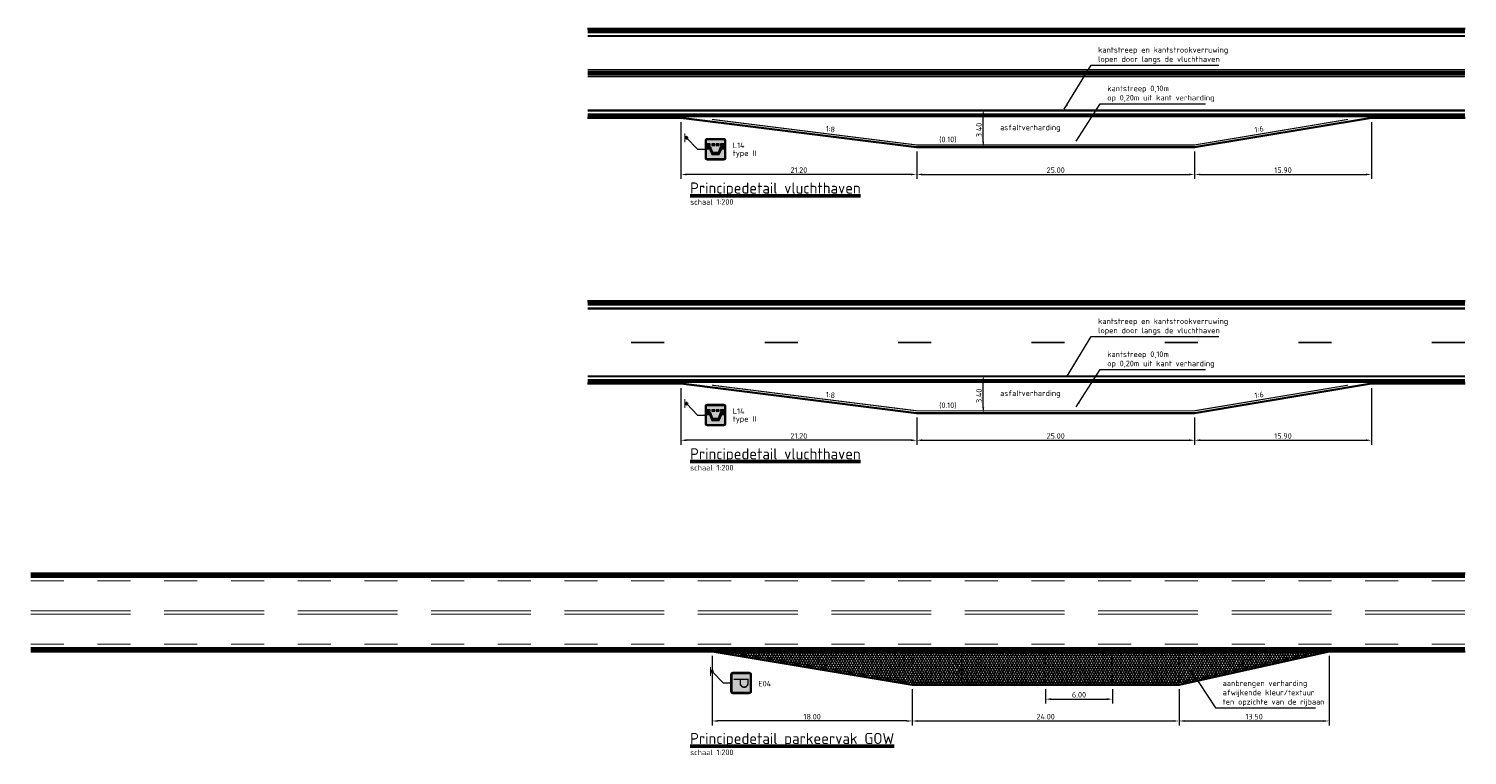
# Model space of a CAD drawing. Header units: metres. Extents: x -699 to 2316, y -1199 to 781.
# Tile 303 of 593: x 78 to 208, y 275 to 340. Entities that reach past the tile are written whole.
import ezdxf
from ezdxf.enums import TextEntityAlignment as Align

# ---------------------------------------------------------------- set-up
doc = ezdxf.new("R2010")
doc.units = ezdxf.units.M
doc.header["$PDMODE"] = 1
for name, pattern in [('VW-1-1_STREEP', [2, 1, -1]), ('VW-3-3_STREEP', [6, 3, -3]), ('VW-9-3_STREEP', [12, 9, -3])]:
    doc.linetypes.add(name, pattern=pattern)
for name, color, linetype, lineweight in [('N-WA-VW-MARKERING_DYNAMISCH-G', 7, 'Continuous', 35), ('N-WA-VW-VERKEERSTEKEN_BORD-G', 7, 'Continuous', 35), ('N-WE-IE-MEUBILAIR_WEGMEUBILAIR_VERKEERSBORD-G', 7, 'Continuous', 35), ('N-WE-VH-KANTVERHARDING-G', 210, 'Continuous', 35), ('N-WE-VH-VERHARDING_ASFALT-A', 252, 'Continuous', 18), ('N-WE-VW-MARKERING_DIVERS-G', 7, 'Continuous', 18), ('N-WE-VW-MARKERING_LANGS_STREEP_33-G', 7, 'VW-3-3_STREEP', 13), ('N-WE-VW-MARKERING_LANGS_STREEP_93-G', 7, 'VW-9-3_STREEP', 13), ('N-WE-VW-MARKERING_LANGS_STREEP_DOORGETROKKEN_010-G', 7, 'Continuous', 13), ('N-WE-VW-MARKERING_LANGS_STREEP_GROEN-G', 7, 'Continuous', 35), ('N-WE-VW-VERKEERSTEKEN_BORD_E-S', 7, 'Continuous', 25), ('X-XX-AL-M', 7, 'Continuous', 18), ('X-XX-AL-T25', 7, 'Continuous', 25), ('X-XX-AL-T50', 130, 'Continuous', 50)]:
    doc.layers.add(name, color=color, linetype=linetype, lineweight=lineweight)
doc.styles.add('NLCS-ISO', font='NLCS-ISO.ttf')
doc.styles.add('NLCS-ISO-M200-T25', font='NLCS-ISO.ttf', dxfattribs={"height": 0.5})
doc.styles.add('NLCS-ISO-M500-T25', font='NLCS-ISO.ttf', dxfattribs={"height": 1.25})
doc.styles.add('NLCS-RVV-M200-T25', font='NLCS-RVV.ttf')
doc.dimstyles.new('NLCS-M200-T25-PIJL_A_L2_H2', dxfattribs={"dimscale": 0.2, "dimtxt": 2.5, "dimasz": 2.5, "dimexe": 2, "dimexo": 2, "dimgap": 0.7, "dimtad": 1, "dimzin": 0, "dimdsep": 46, "dimtxsty": 'NLCS-ISO-M200-T25', "dimcen": 0, "dimdle": 2, "dimclrd": 256, "dimclre": 256, "dimclrt": 256, "dimazin": 0, "dimtfac": 1, "dimtdec": 3, "dimtofl": 0, "dimtmove": 0, "dimatfit": 3, "dimfxl": 2, "dimtfillclr": 256, "dimtolj": 1, "dimtzin": 0, "dimlwd": -1, "dimlwe": -1, "dimarcsym": 0})

# ---------------------------------------------------------------- blocks, each defined once
blk = doc.blocks.new('N-SVW-VERKEERSTEKEN_BORD_L14-SO')
at = {"true_color": 0x007dc8}
h = blk.add_hatch(color=152, dxfattribs=at)
h.dxf.hatch_style = 1
h.paths.add_polyline_path([(3.05, 3.75), (-3.05, 3.75, 0.414214), (-3.75, 3.05), (-3.75, 0), (-3.55, 0), (-3.55, 3.05, -0.414214), (-3.05, 3.55), (3.05, 3.55, -0.414214), (3.55, 3.05), (3.55, 0), (3.75, 0), (3.75, 3.05, 0.414214)])
h = blk.add_hatch(color=152, dxfattribs=at)
h.dxf.hatch_style = 1
h.paths.add_polyline_path([(-3.55, 0), (-3.75, 0), (-3.75, -3.05, 0.414214), (-3.05, -3.75), (3.05, -3.75, 0.414214), (3.75, -3.05), (3.75, 0), (3.55, 0), (3.55, -3.05, -0.414214), (3.05, -3.55), (-3.05, -3.55, -0.414214), (-3.55, -3.05)])
at = {"true_color": 0xffffff}
h = blk.add_hatch(color=7, dxfattribs=at)
h.dxf.hatch_style = 1
h.paths.add_polyline_path([(3.05, 3.55), (-3.05, 3.55, 0.414214), (-3.55, 3.05), (-3.55, 0), (-3.35, 0), (-3.35, 3.05, -0.414214), (-3.05, 3.35), (3.05, 3.35, -0.414214), (3.35, 3.05), (3.35, 0), (3.55, 0), (3.55, 3.05, 0.414214)])
h = blk.add_hatch(color=7, dxfattribs=at)
h.dxf.hatch_style = 1
h.paths.add_polyline_path([(-3.35, 0), (-3.55, 0), (-3.55, -3.05, 0.414214), (-3.05, -3.55), (3.05, -3.55, 0.414214), (3.55, -3.05), (3.55, 0), (3.35, 0), (3.35, -3.05, -0.414214), (3.05, -3.35), (-3.05, -3.35, -0.414214), (-3.35, -3.05)])
at = {"true_color": 0x007dc8}
h = blk.add_hatch(color=152, dxfattribs=at)
h.dxf.hatch_style = 1
h.paths.add_polyline_path([(-1.9, 2.94), (-1.62, 2.94), (-1.61, 3.35), (-3.05, 3.35, 0.414214), (-3.35, 3.05), (-3.35, -3.05, 0.414214), (-3.05, -3.35), (-1.62, -3.35), (-1.62, -2.97), (-1.9, -2.97), (-1.9, -1.87), (-1.62, -1.87), (-1.62, -1.36), (-1.9, -1.36), (-1.9, -0.26), (-1.62, -0.26), (-1.62, 0.27), (-1.9, 0.27), (-1.9, 1.36), (-1.62, 1.36), (-1.62, 1.84), (-1.9, 1.84)])
at = {"true_color": 0xffffff}
h = blk.add_hatch(color=7, dxfattribs=at)
h.dxf.hatch_style = 1
h.paths.add_polyline_path([(-1.34, 2.94), (-1.9, 2.94), (-1.9, 1.84), (-1.34, 1.84)])
h = blk.add_hatch(color=7, dxfattribs=at)
h.dxf.hatch_style = 1
h.paths.add_polyline_path([(-1.34, 1.36), (-1.9, 1.36), (-1.9, 0.27), (-1.34, 0.27)])
at = {"true_color": 0x007dc8}
h = blk.add_hatch(color=152, dxfattribs=at)
h.dxf.hatch_style = 1
h.paths.add_polyline_path([(1.21, 0.95), (-0.76, 1.69), (-0.76, 2.94), (-0.48, 2.94), (-0.48, 3.35), (-1.61, 3.35), (-1.62, 2.94), (-1.34, 2.94), (-1.34, 1.84), (-1.62, 1.84), (-1.62, 1.36), (-1.34, 1.36), (-1.34, 0.27), (-1.62, 0.27), (-1.62, -0.26), (-1.34, -0.26), (-1.34, -1.36), (-1.62, -1.36), (-1.62, -1.87), (-1.34, -1.87), (-1.34, -2.97), (-1.62, -2.97), (-1.62, -3.35), (-0.48, -3.35), (-0.48, -2.97), (-0.76, -2.97), (-0.76, -1.69), (1.21, -0.93)])
at = {"true_color": 0xffffff}
h = blk.add_hatch(color=7, dxfattribs=at)
h.dxf.hatch_style = 1
h.paths.add_polyline_path([(1.9, -1.36), (1.9, 1.35), (-0.2, 2.22), (-0.2, 2.94), (-0.76, 2.94), (-0.76, 1.69), (1.21, 0.95), (1.21, -0.93), (-0.76, -1.69), (-0.76, -2.97), (-0.2, -2.97), (-0.2, -2.22)])
at = {"true_color": 0x007dc8}
h = blk.add_hatch(color=152, dxfattribs=at)
h.dxf.hatch_style = 1
h.paths.add_polyline_path([(3.35, 3.05, 0.414214), (3.05, 3.35), (-0.48, 3.35), (-0.48, 2.94), (-0.2, 2.94), (-0.2, 2.22), (1.9, 1.35), (1.9, -1.36), (-0.2, -2.22), (-0.2, -2.97), (-0.48, -2.97), (-0.48, -3.35), (3.05, -3.35, 0.414214), (3.35, -3.05)])
at = {"true_color": 0xffffff}
h = blk.add_hatch(color=7, dxfattribs=at)
h.dxf.hatch_style = 1
h.paths.add_polyline_path([(-1.34, -0.26), (-1.9, -0.26), (-1.9, -1.36), (-1.34, -1.36)])
h = blk.add_hatch(color=7, dxfattribs=at)
h.dxf.hatch_style = 1
h.paths.add_polyline_path([(-1.34, -1.87), (-1.9, -1.87), (-1.9, -2.97), (-1.34, -2.97)])
at = {"color": 145, "lineweight": 0, "true_color": 0x377daf}
blk.add_lwpolyline([(-3.05, -3.75), (3.05, -3.75, 0.414214), (3.75, -3.05), (3.75, 3.05, 0.414214), (3.05, 3.75), (-3.05, 3.75, 0.414214), (-3.75, 3.05), (-3.75, -3.05, 0.414214)], format="xyb", close=True, dxfattribs=at)
at = {"color": 7, "lineweight": 0, "true_color": 0xffffff}
for points in [[(-3.05, -3.55), (3.05, -3.55, 0.414214), (3.55, -3.05), (3.55, 3.05, 0.414214), (3.05, 3.55), (-3.05, 3.55, 0.414214), (-3.55, 3.05), (-3.55, -3.05, 0.414214)], [(-3.05, -3.35), (3.05, -3.35, 0.414214), (3.35, -3.05), (3.35, 3.05, 0.414214), (3.05, 3.35), (-3.05, 3.35, 0.414214), (-3.35, 3.05), (-3.35, -3.05, 0.414214)]]:
    blk.add_lwpolyline(points, format="xyb", close=True, dxfattribs=at)
for points in [[(-1.34, 2.94), (-1.9, 2.94), (-1.9, 1.84), (-1.34, 1.84)], [(-1.34, 1.36), (-1.9, 1.36), (-1.9, 0.27), (-1.34, 0.27)], [(-0.76, 2.94), (-0.76, 1.69), (1.21, 0.95), (1.21, -0.93), (-0.76, -1.69), (-0.76, -2.97), (-0.2, -2.97), (-0.2, -2.22), (1.9, -1.36), (1.9, 1.35), (-0.2, 2.22), (-0.2, 2.94)], [(-1.34, -0.26), (-1.9, -0.26), (-1.9, -1.36), (-1.34, -1.36)], [(-1.34, -1.87), (-1.9, -1.87), (-1.9, -2.97), (-1.34, -2.97)]]:
    blk.add_lwpolyline(points, close=True, dxfattribs=at)
blk = doc.blocks.new('PAAL')
h = blk.add_hatch(color=256)
edge = h.paths.add_edge_path()
edge.add_arc((0, 0), 0.075, 0, 360)
at = {"const_width": 0.1, "flags": 128}
blk.add_lwpolyline([(0.4, 0.14), (-0.4, 0.14)], dxfattribs=at)
blk.add_circle((0, 0), 0.075)
blk = doc.blocks.new('*D1575')
at = {"layer": 'Defpoints', "color": 0, "transparency": 16777216}
for p in [(137.08, 307.94), (158.28, 305.29), (137.08, 302.84)]:
    blk.add_point(p, dxfattribs=at)
at = {"layer": 'X-XX-AL-M', "transparency": 16777216}
for p, q in [((137.08, 307.54), (137.08, 302.44)), ((158.28, 304.89), (158.28, 302.44)), ((157.78, 302.84), (137.58, 302.84))]:
    blk.add_line(p, q, dxfattribs=at)
for points in [[(137.58, 302.93), (137.58, 302.76), (137.08, 302.84)], [(157.78, 302.93), (157.78, 302.76), (158.28, 302.84)]]:
    blk.add_solid(points, dxfattribs=at)
at = {"layer": 'X-XX-AL-M', "transparency": 16777216, "insert": (147.68, 303.23), "char_height": 0.5, "attachment_point": 5, "style": 'NLCS-ISO-M200-T25'}
blk.add_mtext('\\A1;21.20', dxfattribs=at)
blk = doc.blocks.new('*D1945')
at = {"layer": 'Defpoints', "color": 0, "transparency": 16777216}
for p in [(139.88, 283.85), (157.88, 280.85), (139.88, 277.6)]:
    blk.add_point(p, dxfattribs=at)
at = {"layer": 'X-XX-AL-M', "transparency": 16777216}
for p, q in [((139.88, 283.45), (139.88, 277.2)), ((157.88, 280.45), (157.88, 277.2)), ((157.38, 277.6), (140.38, 277.6))]:
    blk.add_line(p, q, dxfattribs=at)
for points in [[(140.38, 277.68), (140.38, 277.52), (139.88, 277.6)], [(157.38, 277.68), (157.38, 277.52), (157.88, 277.6)]]:
    blk.add_solid(points, dxfattribs=at)
at = {"layer": 'X-XX-AL-M', "transparency": 16777216, "insert": (148.88, 277.99), "char_height": 0.5, "attachment_point": 5, "style": 'NLCS-ISO-M200-T25'}
blk.add_mtext('\\A1;18.00', dxfattribs=at)
blk = doc.blocks.new('N-SVW-VERKEERSTEKEN_BORD_E04-SO')
at = {"true_color": 0x007dc8}
h = blk.add_hatch(color=152, dxfattribs=at)
h.dxf.hatch_style = 1
h.paths.add_polyline_path([(3.05, 3.75), (-3.05, 3.75, 0.414214), (-3.75, 3.05), (-3.75, 0), (-3.55, 0), (-3.55, 3.05, -0.414214), (-3.05, 3.55), (3.05, 3.55, -0.414214), (3.55, 3.05), (3.55, 0), (3.75, 0), (3.75, 3.05, 0.414214)])
h = blk.add_hatch(color=152, dxfattribs=at)
h.dxf.hatch_style = 1
h.paths.add_polyline_path([(-3.55, 0), (-3.75, 0), (-3.75, -3.05, 0.414214), (-3.05, -3.75), (3.05, -3.75, 0.414214), (3.75, -3.05), (3.75, 0), (3.55, 0), (3.55, -3.05, -0.414214), (3.05, -3.55), (-3.05, -3.55, -0.414214), (-3.55, -3.05)])
at = {"true_color": 0xffffff}
h = blk.add_hatch(color=7, dxfattribs=at)
h.dxf.hatch_style = 1
h.paths.add_polyline_path([(3.05, 3.55), (-3.05, 3.55, 0.414214), (-3.55, 3.05), (-3.55, 0), (-3.35, 0), (-3.35, 3.05, -0.414214), (-3.05, 3.35), (3.05, 3.35, -0.414214), (3.35, 3.05), (3.35, 0), (3.55, 0), (3.55, 3.05, 0.414214)])
h = blk.add_hatch(color=7, dxfattribs=at)
h.dxf.hatch_style = 1
h.paths.add_polyline_path([(-3.35, 0), (-3.55, 0), (-3.55, -3.05, 0.414214), (-3.05, -3.55), (3.05, -3.55, 0.414214), (3.55, -3.05), (3.55, 0), (3.35, 0), (3.35, -3.05, -0.414214), (3.05, -3.35), (-3.05, -3.35, -0.414214), (-3.35, -3.05)])
at = {"true_color": 0x007dc8}
h = blk.add_hatch(color=152, dxfattribs=at)
h.dxf.hatch_style = 1
edge = h.paths.add_edge_path()
edge.add_line((-3.05, -3.35), (3.05, -3.35))
edge.add_arc((3.05, -3.05), 0.3, 270, 360)
edge.add_line((3.35, -3.05), (3.35, 3.05))
edge.add_arc((3.05, 3.05), 0.3, 0, 90)
edge.add_line((3.05, 3.35), (-3.05, 3.35))
edge.add_arc((-3.05, 3.05), 0.3, 90, 180)
edge.add_line((-3.35, 3.05), (-3.35, -3.05))
edge.add_arc((-3.05, -3.05), 0.3, 180, 270)
at = {"color": 152, "lineweight": 0, "true_color": 0x007dc8}
blk.add_lwpolyline([(-3.05, -3.75), (3.05, -3.75, 0.414214), (3.75, -3.05), (3.75, 3.05, 0.414214), (3.05, 3.75), (-3.05, 3.75, 0.414214), (-3.75, 3.05), (-3.75, -3.05, 0.414214)], format="xyb", close=True, dxfattribs=at)
at = {"color": 7, "lineweight": 0, "true_color": 0xffffff}
for points in [[(-3.05, -3.55), (3.05, -3.55, 0.414214), (3.55, -3.05), (3.55, 3.05, 0.414214), (3.05, 3.55), (-3.05, 3.55, 0.414214), (-3.55, 3.05), (-3.55, -3.05, 0.414214)], [(-3.05, -3.35), (3.05, -3.35, 0.414214), (3.35, -3.05), (3.35, 3.05, 0.414214), (3.05, 3.35), (-3.05, 3.35, 0.414214), (-3.35, 3.05), (-3.35, -3.05, 0.414214)]]:
    blk.add_lwpolyline(points, format="xyb", close=True, dxfattribs=at)
at = {"color": 7, "true_color": 0xffffff, "style": 'NLCS-RVV-M200-T25'}
blk.add_text('P', height=5.5, dxfattribs=at).set_placement((0, 0), align=Align.MIDDLE_CENTER)
blk = doc.blocks.new('*D1946')
at = {"layer": 'Defpoints', "color": 0, "transparency": 16777216}
for p in [(164.27, 308.69), (164.27, 308.69), (164.27, 305.29)]:
    blk.add_point(p, dxfattribs=at)
at = {"layer": 'X-XX-AL-M', "transparency": 16777216}
blk.add_line((164.27, 305.79), (164.27, 308.19), dxfattribs=at)
for points in [[(164.19, 308.19), (164.35, 308.19), (164.27, 308.69)], [(164.19, 305.79), (164.35, 305.79), (164.27, 305.29)]]:
    blk.add_solid(points, dxfattribs=at)
at = {"layer": 'X-XX-AL-M', "transparency": 16777216, "insert": (163.88, 306.84), "char_height": 0.5, "attachment_point": 5, "rotation": 90, "style": 'NLCS-ISO-M200-T25'}
blk.add_mtext('\\A1;3.40', dxfattribs=at)
blk = doc.blocks.new('*D1947')
at = {"layer": 'Defpoints', "color": 0, "transparency": 16777216}
for p in [(158.28, 305.29), (183.28, 305.29), (183.28, 302.84)]:
    blk.add_point(p, dxfattribs=at)
at = {"layer": 'X-XX-AL-M', "transparency": 16777216}
for p, q in [((158.28, 304.89), (158.28, 302.44)), ((183.28, 304.89), (183.28, 302.44)), ((158.78, 302.84), (182.78, 302.84))]:
    blk.add_line(p, q, dxfattribs=at)
for points in [[(158.78, 302.93), (158.78, 302.76), (158.28, 302.84)], [(182.78, 302.93), (182.78, 302.76), (183.28, 302.84)]]:
    blk.add_solid(points, dxfattribs=at)
at = {"layer": 'X-XX-AL-M', "transparency": 16777216, "insert": (170.78, 303.23), "char_height": 0.5, "attachment_point": 5, "style": 'NLCS-ISO-M200-T25'}
blk.add_mtext('\\A1;25.00', dxfattribs=at)
blk = doc.blocks.new('*D1948')
at = {"layer": 'Defpoints', "color": 0, "transparency": 16777216}
for p in [(199.18, 307.94), (183.28, 305.29), (199.18, 302.84)]:
    blk.add_point(p, dxfattribs=at)
at = {"layer": 'X-XX-AL-M', "transparency": 16777216}
for p, q in [((199.18, 307.54), (199.18, 302.44)), ((183.28, 304.89), (183.28, 302.44)), ((183.78, 302.84), (198.68, 302.84))]:
    blk.add_line(p, q, dxfattribs=at)
for points in [[(183.78, 302.93), (183.78, 302.76), (183.28, 302.84)], [(198.68, 302.93), (198.68, 302.76), (199.18, 302.84)]]:
    blk.add_solid(points, dxfattribs=at)
at = {"layer": 'X-XX-AL-M', "transparency": 16777216, "insert": (191.23, 303.23), "char_height": 0.5, "attachment_point": 5, "style": 'NLCS-ISO-M200-T25'}
blk.add_mtext('\\A1;15.90', dxfattribs=at)
blk = doc.blocks.new('*D1949')
at = {"layer": 'Defpoints', "color": 0, "transparency": 16777216}
for p in [(157.88, 280.85), (181.88, 280.85), (181.88, 277.6)]:
    blk.add_point(p, dxfattribs=at)
at = {"layer": 'X-XX-AL-M', "transparency": 16777216}
for p, q in [((157.88, 280.45), (157.88, 277.2)), ((181.88, 280.45), (181.88, 277.2)), ((158.38, 277.6), (181.38, 277.6))]:
    blk.add_line(p, q, dxfattribs=at)
for points in [[(158.38, 277.68), (158.38, 277.52), (157.88, 277.6)], [(181.38, 277.68), (181.38, 277.52), (181.88, 277.6)]]:
    blk.add_solid(points, dxfattribs=at)
at = {"layer": 'X-XX-AL-M', "transparency": 16777216, "insert": (169.88, 277.99), "char_height": 0.5, "attachment_point": 5, "style": 'NLCS-ISO-M200-T25'}
blk.add_mtext('\\A1;24.00', dxfattribs=at)
blk = doc.blocks.new('*D1950')
at = {"layer": 'Defpoints', "color": 0, "transparency": 16777216}
for p in [(195.38, 283.85), (181.88, 280.85), (195.38, 277.6)]:
    blk.add_point(p, dxfattribs=at)
at = {"layer": 'X-XX-AL-M', "transparency": 16777216}
for p, q in [((195.38, 283.45), (195.38, 277.2)), ((181.88, 280.45), (181.88, 277.2)), ((182.38, 277.6), (194.88, 277.6))]:
    blk.add_line(p, q, dxfattribs=at)
for points in [[(182.38, 277.68), (182.38, 277.52), (181.88, 277.6)], [(194.88, 277.68), (194.88, 277.52), (195.38, 277.6)]]:
    blk.add_solid(points, dxfattribs=at)
at = {"layer": 'X-XX-AL-M', "transparency": 16777216, "insert": (188.63, 277.99), "char_height": 0.5, "attachment_point": 5, "style": 'NLCS-ISO-M200-T25'}
blk.add_mtext('\\A1;13.50', dxfattribs=at)
blk = doc.blocks.new('*D1951')
at = {"layer": 'Defpoints', "color": 0, "transparency": 16777216}
for p in [(162.28, 283.85), (162.28, 280.85), (162.28, 280.85)]:
    blk.add_point(p, dxfattribs=at)
at = {"layer": 'X-XX-AL-M', "transparency": 16777216}
blk.add_line((162.28, 283.35), (162.28, 281.35), dxfattribs=at)
for points in [[(162.2, 283.35), (162.37, 283.35), (162.28, 283.85)], [(162.2, 281.35), (162.37, 281.35), (162.28, 280.85)]]:
    blk.add_solid(points, dxfattribs=at)
at = {"layer": 'X-XX-AL-M', "transparency": 16777216, "insert": (161.89, 282.35), "char_height": 0.5, "attachment_point": 5, "rotation": 90, "style": 'NLCS-ISO-M200-T25', "bg_fill": 3, "box_fill_scale": 1.1, "bg_fill_color": 256, "bg_fill_true_color": 13158600, "bg_fill_transparency": 0}
blk.add_mtext('\\A1;3.00', dxfattribs=at)
blk = doc.blocks.new('*D1952')
at = {"layer": 'Defpoints', "color": 0, "transparency": 16777216}
for p in [(169.88, 280.85), (175.88, 280.85), (175.88, 279.57)]:
    blk.add_point(p, dxfattribs=at)
at = {"layer": 'X-XX-AL-M', "transparency": 16777216}
for p, q in [((169.88, 280.45), (169.88, 279.17)), ((170.38, 279.57), (175.38, 279.57)), ((175.88, 280.45), (175.88, 279.17))]:
    blk.add_line(p, q, dxfattribs=at)
for points in [[(170.38, 279.65), (170.38, 279.48), (169.88, 279.57)], [(175.38, 279.65), (175.38, 279.48), (175.88, 279.57)]]:
    blk.add_solid(points, dxfattribs=at)
at = {"layer": 'X-XX-AL-M', "transparency": 16777216, "insert": (172.88, 279.96), "char_height": 0.5, "attachment_point": 5, "style": 'NLCS-ISO-M200-T25'}
blk.add_mtext('\\A1;6.00', dxfattribs=at)
blk = doc.blocks.new('*D2261')
at = {"layer": 'Defpoints', "color": 0, "transparency": 16777216}
for p in [(137.08, 331.84), (158.28, 329.19), (137.08, 326.74)]:
    blk.add_point(p, dxfattribs=at)
at = {"layer": 'X-XX-AL-M', "transparency": 16777216}
for p, q in [((137.08, 331.44), (137.08, 326.34)), ((158.28, 328.79), (158.28, 326.34)), ((157.78, 326.74), (137.58, 326.74))]:
    blk.add_line(p, q, dxfattribs=at)
for points in [[(137.58, 326.82), (137.58, 326.66), (137.08, 326.74)], [(157.78, 326.82), (157.78, 326.66), (158.28, 326.74)]]:
    blk.add_solid(points, dxfattribs=at)
at = {"layer": 'X-XX-AL-M', "transparency": 16777216, "insert": (147.68, 327.13), "char_height": 0.5, "attachment_point": 5, "style": 'NLCS-ISO-M200-T25'}
blk.add_mtext('\\A1;21.20', dxfattribs=at)
blk = doc.blocks.new('*D2262')
at = {"layer": 'Defpoints', "color": 0, "transparency": 16777216}
for p in [(164.27, 332.59), (164.27, 332.59), (164.27, 329.19)]:
    blk.add_point(p, dxfattribs=at)
at = {"layer": 'X-XX-AL-M', "transparency": 16777216}
blk.add_line((164.27, 329.69), (164.27, 332.09), dxfattribs=at)
for points in [[(164.19, 332.09), (164.35, 332.09), (164.27, 332.59)], [(164.19, 329.69), (164.35, 329.69), (164.27, 329.19)]]:
    blk.add_solid(points, dxfattribs=at)
at = {"layer": 'X-XX-AL-M', "transparency": 16777216, "insert": (163.88, 330.74), "char_height": 0.5, "attachment_point": 5, "rotation": 90, "style": 'NLCS-ISO-M200-T25'}
blk.add_mtext('\\A1;3.40', dxfattribs=at)
blk = doc.blocks.new('*D2263')
at = {"layer": 'Defpoints', "color": 0, "transparency": 16777216}
for p in [(158.28, 329.19), (183.28, 329.19), (183.28, 326.74)]:
    blk.add_point(p, dxfattribs=at)
at = {"layer": 'X-XX-AL-M', "transparency": 16777216}
for p, q in [((158.28, 328.79), (158.28, 326.34)), ((183.28, 328.79), (183.28, 326.34)), ((158.78, 326.74), (182.78, 326.74))]:
    blk.add_line(p, q, dxfattribs=at)
for points in [[(158.78, 326.82), (158.78, 326.66), (158.28, 326.74)], [(182.78, 326.82), (182.78, 326.66), (183.28, 326.74)]]:
    blk.add_solid(points, dxfattribs=at)
at = {"layer": 'X-XX-AL-M', "transparency": 16777216, "insert": (170.78, 327.13), "char_height": 0.5, "attachment_point": 5, "style": 'NLCS-ISO-M200-T25'}
blk.add_mtext('\\A1;25.00', dxfattribs=at)
blk = doc.blocks.new('*D2264')
at = {"layer": 'Defpoints', "color": 0, "transparency": 16777216}
for p in [(199.18, 331.84), (183.28, 329.19), (199.18, 326.74)]:
    blk.add_point(p, dxfattribs=at)
at = {"layer": 'X-XX-AL-M', "transparency": 16777216}
for p, q in [((199.18, 331.44), (199.18, 326.34)), ((183.28, 328.79), (183.28, 326.34)), ((183.78, 326.74), (198.68, 326.74))]:
    blk.add_line(p, q, dxfattribs=at)
for points in [[(183.78, 326.82), (183.78, 326.66), (183.28, 326.74)], [(198.68, 326.82), (198.68, 326.66), (199.18, 326.74)]]:
    blk.add_solid(points, dxfattribs=at)
at = {"layer": 'X-XX-AL-M', "transparency": 16777216, "insert": (191.23, 327.13), "char_height": 0.5, "attachment_point": 5, "style": 'NLCS-ISO-M200-T25'}
blk.add_mtext('\\A1;15.90', dxfattribs=at)

msp = doc.modelspace()

# ---------------------------------------------------------------- linework, layer by layer
at = {"layer": 'N-WA-VW-MARKERING_DYNAMISCH-G', "color": 251, "linetype": 'VW-1-1_STREEP', "ltscale": 0.85, "const_width": 0.35}
for points in [[(128.673, 339.6143), (207.5957, 339.6143)], [(128.673, 315.1167), (207.5957, 315.1167)], [(78.5957, 290.6251), (207.5957, 290.6251)], [(207.5957, 284.0751), (78.5957, 284.0751)]]:
    msp.add_lwpolyline(points, dxfattribs=at)
at = {"layer": 'N-WA-VW-VERKEERSTEKEN_BORD-G', "lineweight": 13}
for p, q in [((138.5608, 329.0056), (137.5756, 330.0393)), ((138.5608, 329.0056), (139.2483, 329.0056)), ((138.5608, 305.1079), (137.5756, 306.1417)), ((138.5608, 305.1079), (139.2483, 305.1079)), ((140.8608, 281.0164), (139.8756, 282.0501)), ((140.8608, 281.0164), (141.5483, 281.0164))]:
    msp.add_line(p, q, dxfattribs=at)
at = {"layer": 'N-WE-VH-KANTVERHARDING-G'}
for p, q in [((128.673, 339.8393), (207.5957, 339.8393)), ((128.673, 315.3417), (207.5957, 315.3417)), ((78.5957, 290.8501), (207.5957, 290.8501)), ((139.8756, 283.8501), (78.5957, 283.8501)), ((139.8756, 283.8501), (197.0756, 283.8501)), ((139.8756, 283.8501), (157.8756, 280.8501)), ((195.3756, 283.8501), (181.8756, 280.8501)), ((207.5957, 283.8501), (197.0756, 283.8501)), ((157.8756, 280.8501), (181.8756, 280.8501))]:
    msp.add_line(p, q, dxfattribs=at)
at = {"layer": 'N-WE-VH-KANTVERHARDING-G', "flags": 128}
for points in [[(207.5957, 331.8393), (199.1756, 331.8393), (183.2756, 329.1893), (158.2756, 329.1893), (137.0756, 331.8393), (128.673, 331.8393)], [(207.5957, 307.9417), (199.1756, 307.9417), (183.2756, 305.2917), (158.2756, 305.2917), (137.0756, 307.9417), (128.673, 307.9417)]]:
    msp.add_lwpolyline(points, dxfattribs=at)
at = {"layer": 'N-WE-VW-MARKERING_DIVERS-G', "const_width": 0.1, "flags": 128}
for points in [[(157.8756, 283.6001), (157.8756, 283.8501)], [(157.8756, 283.1001), (157.8756, 283.3501)], [(163.8756, 283.6001), (163.8756, 283.8501)], [(163.8756, 283.1001), (163.8756, 283.3501)], [(169.8756, 283.6001), (169.8756, 283.8501)], [(169.8756, 283.1001), (169.8756, 283.3501)], [(175.8756, 283.6001), (175.8756, 283.8501)], [(175.8756, 283.1001), (175.8756, 283.3501)], [(181.8756, 283.6001), (181.8756, 283.8501)], [(181.8756, 283.1001), (181.8756, 283.3501)], [(157.8756, 282.6001), (157.8756, 282.8501)], [(157.8756, 282.1001), (157.8756, 282.3501)], [(163.8756, 282.6001), (163.8756, 282.8501)], [(163.8756, 282.1001), (163.8756, 282.3501)], [(169.8756, 282.6001), (169.8756, 282.8501)], [(169.8756, 282.1001), (169.8756, 282.3501)], [(175.8756, 282.6001), (175.8756, 282.8501)], [(175.8756, 282.1001), (175.8756, 282.3501)], [(181.8756, 282.6001), (181.8756, 282.8501)], [(181.8756, 282.1001), (181.8756, 282.3501)], [(157.8756, 281.6001), (157.8756, 281.8501)], [(157.8756, 281.1001), (157.8756, 281.3501)], [(163.8756, 281.6001), (163.8756, 281.8501)], [(163.8756, 281.1001), (163.8756, 281.3501)], [(169.8756, 281.6001), (169.8756, 281.8501)], [(169.8756, 281.1001), (169.8756, 281.3501)], [(175.8756, 281.6001), (175.8756, 281.8501)], [(175.8756, 281.1001), (175.8756, 281.3501)], [(181.8756, 281.6001), (181.8756, 281.8501)], [(181.8756, 281.1001), (181.8756, 281.3501)]]:
    msp.add_lwpolyline(points, dxfattribs=at)
at = {"layer": 'N-WE-VW-MARKERING_LANGS_STREEP_33-G', "color": 252, "linetype": 'Continuous', "const_width": 0.2}
for points in [[(128.673, 339.1893), (207.5954, 339.1893)], [(207.5957, 332.4893), (128.673, 332.4893)], [(128.673, 314.6917), (207.5954, 314.6917)], [(207.5957, 308.5917), (128.673, 308.5917)]]:
    msp.add_lwpolyline(points, dxfattribs=at)
at = {"layer": 'N-WE-VW-MARKERING_LANGS_STREEP_33-G', "linetype": 'Continuous', "const_width": 0.1}
for points in [[(78.5954, 290.2001), (81.5954, 290.2001)], [(84.5954, 290.2001), (87.5954, 290.2001)], [(90.5954, 290.2001), (93.5954, 290.2001)], [(96.5954, 290.2001), (99.5954, 290.2001)], [(102.5954, 290.2001), (105.5954, 290.2001)], [(108.5954, 290.2001), (111.5954, 290.2001)], [(114.5954, 290.2001), (117.5954, 290.2001)], [(120.5954, 290.2001), (123.5954, 290.2001)], [(126.5954, 290.2001), (129.5954, 290.2001)], [(132.5954, 290.2001), (135.5954, 290.2001)], [(138.5954, 290.2001), (141.5954, 290.2001)], [(144.5954, 290.2001), (147.5954, 290.2001)], [(150.5954, 290.2001), (153.5954, 290.2001)], [(156.5954, 290.2001), (159.5954, 290.2001)], [(162.5954, 290.2001), (165.5954, 290.2001)], [(168.5954, 290.2001), (171.5954, 290.2001)], [(174.5954, 290.2001), (177.5954, 290.2001)], [(180.5954, 290.2001), (183.5954, 290.2001)], [(186.5954, 290.2001), (189.5954, 290.2001)], [(192.5954, 290.2001), (195.5954, 290.2001)], [(198.5954, 290.2001), (201.5954, 290.2001)], [(204.5954, 290.2001), (207.5954, 290.2001)], [(81.5957, 284.5001), (78.5957, 284.5001)], [(87.5957, 284.5001), (84.5957, 284.5001)], [(93.5957, 284.5001), (90.5957, 284.5001)], [(99.5957, 284.5001), (96.5957, 284.5001)], [(105.5957, 284.5001), (102.5957, 284.5001)], [(111.5957, 284.5001), (108.5957, 284.5001)], [(117.5957, 284.5001), (114.5957, 284.5001)], [(123.5957, 284.5001), (120.5957, 284.5001)], [(129.5957, 284.5001), (126.5957, 284.5001)], [(135.5957, 284.5001), (132.5957, 284.5001)], [(141.5957, 284.5001), (138.5957, 284.5001)], [(147.5957, 284.5001), (144.5957, 284.5001)], [(153.5957, 284.5001), (150.5957, 284.5001)], [(159.5957, 284.5001), (156.5957, 284.5001)], [(165.5957, 284.5001), (162.5957, 284.5001)], [(171.5957, 284.5001), (168.5957, 284.5001)], [(177.5957, 284.5001), (174.5957, 284.5001)], [(183.5957, 284.5001), (180.5957, 284.5001)], [(189.5957, 284.5001), (186.5957, 284.5001)], [(195.5957, 284.5001), (192.5957, 284.5001)], [(201.5957, 284.5001), (198.5957, 284.5001)], [(207.5957, 284.5001), (204.5957, 284.5001)]]:
    msp.add_lwpolyline(points, dxfattribs=at)
at = {"layer": 'N-WE-VW-MARKERING_LANGS_STREEP_93-G', "color": 252, "linetype": 'Continuous', "const_width": 0.15}
for points in [[(128.673, 336.1393), (207.5954, 336.1393)], [(128.673, 335.5393), (207.5954, 335.5393)], [(132.5954, 311.6417), (135.5954, 311.6417)], [(144.5954, 311.6417), (147.5954, 311.6417)], [(156.5954, 311.6417), (159.5954, 311.6417)], [(168.5954, 311.6417), (171.5954, 311.6417)], [(180.5954, 311.6417), (183.5954, 311.6417)], [(192.5954, 311.6417), (195.5954, 311.6417)], [(204.5954, 311.6417), (207.5954, 311.6417)]]:
    msp.add_lwpolyline(points, dxfattribs=at)
at = {"layer": 'N-WE-VW-MARKERING_LANGS_STREEP_93-G', "linetype": 'Continuous', "const_width": 0.1}
for points in [[(78.5954, 287.5001), (87.5954, 287.5001)], [(87.5957, 287.2001), (78.5957, 287.2001)], [(90.5954, 287.5001), (99.5954, 287.5001)], [(99.5957, 287.2001), (90.5957, 287.2001)], [(102.5954, 287.5001), (111.5954, 287.5001)], [(111.5957, 287.2001), (102.5957, 287.2001)], [(114.5954, 287.5001), (123.5954, 287.5001)], [(123.5957, 287.2001), (114.5957, 287.2001)], [(126.5954, 287.5001), (135.5954, 287.5001)], [(135.5957, 287.2001), (126.5957, 287.2001)], [(138.5954, 287.5001), (147.5954, 287.5001)], [(147.5957, 287.2001), (138.5957, 287.2001)], [(150.5954, 287.5001), (159.5954, 287.5001)], [(159.5957, 287.2001), (150.5957, 287.2001)], [(162.5954, 287.5001), (171.5954, 287.5001)], [(171.5957, 287.2001), (162.5957, 287.2001)], [(174.5954, 287.5001), (183.5954, 287.5001)], [(183.5957, 287.2001), (174.5957, 287.2001)], [(186.5954, 287.5001), (195.5954, 287.5001)], [(195.5957, 287.2001), (186.5957, 287.2001)], [(198.5954, 287.5001), (207.5954, 287.5001)], [(207.5957, 287.2001), (198.5957, 287.2001)]]:
    msp.add_lwpolyline(points, dxfattribs=at)
at = {"layer": 'N-WE-VW-MARKERING_LANGS_STREEP_DOORGETROKKEN_010-G', "linetype": 'Continuous', "const_width": 0.1}
msp.add_lwpolyline([(197.066, 331.6904), (183.2591, 329.3893), (158.2881, 329.3893), (139.8788, 331.6904)], dxfattribs=at)
at = {"layer": 'N-WE-VW-MARKERING_LANGS_STREEP_GROEN-G', "color": 137, "true_color": 0x478a84, "const_width": 0.4}
msp.add_lwpolyline([(128.673, 335.8393), (207.5954, 335.8393)], dxfattribs=at)

# ---------------------------------------------------------------- block references
at = {"layer": 'N-WA-VW-VERKEERSTEKEN_BORD-G', "lineweight": 13, "rotation": 90.00000001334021}
for p in [(137.5756, 330.0393), (137.5756, 306.1417), (139.8756, 282.0501)]:
    msp.add_blockref('PAAL', p, dxfattribs=at)
at = {"layer": 'N-WE-IE-MEUBILAIR_WEGMEUBILAIR_VERKEERSBORD-G', "xscale": 0.25, "yscale": 0.25, "zscale": 0.25, "rotation": 270}
for p in [(140.1858, 329.0056), (140.1858, 305.1079)]:
    msp.add_blockref('N-SVW-VERKEERSTEKEN_BORD_L14-SO', p, dxfattribs=at)
at = {"layer": 'N-WE-VW-VERKEERSTEKEN_BORD_E-S', "xscale": 0.25, "yscale": 0.25, "zscale": 0.25, "rotation": 270}
msp.add_blockref('N-SVW-VERKEERSTEKEN_BORD_E04-SO', (142.4858, 281.0164), dxfattribs=at)

# ---------------------------------------------------------------- texts
at = {"layer": 'X-XX-AL-M', "char_height": 0.5, "attachment_point": 7, "style": 'NLCS-ISO-M200-T25'}
for s, insert in [('kantstreep en kantstrookverruwing\\Plopen door langs de vluchthaven', (174.5988, 336.7122)), ('kantstreep 0,10m\\Pop 0,20m uit kant verharding', (175.4188, 333.2431)), ('asfaltverharding', (165.783, 330.5674)), ('kantstreep en kantstrookverruwing\\Plopen door langs de vluchthaven', (174.5988, 312.3146)), ('kantstreep 0,10m\\Pop 0,20m uit kant verharding', (175.4188, 309.3455)), ('asfaltverharding', (165.783, 306.6698)), ('aanbrengen verharding\\Pafwijkende kleur/textuur\\Pten opzichte van de rijbaan', (185.7999, 278.9277))]:
    msp.add_mtext(s, dxfattribs=dict(at, insert=insert))
at = {"layer": 'X-XX-AL-T25'}
for s, style, p in [('type II', 'NLCS-ISO-M500-T25', (141.7418, 328.4091)), ('L14', 'NLCS-ISO-M500-T25', (141.7418, 329.1091)), ('schaal 1:200', 'NLCS-ISO', (137.9016, 324.0203)), ('L14', 'NLCS-ISO-M500-T25', (141.7418, 305.2114)), ('type II', 'NLCS-ISO-M500-T25', (141.7418, 304.5114)), ('schaal 1:200', 'NLCS-ISO', (137.9016, 300.1227)), ('E04', 'NLCS-ISO-M500-T25', (144.0418, 280.7053)), ('schaal 1:200', 'NLCS-ISO', (137.9016, 274.5311))]:
    msp.add_text(s, height=0.5, dxfattribs=dict(at, style=style)).set_placement(p)
at = {"layer": 'X-XX-AL-T50', "style": 'NLCS-ISO'}
for s, p in [('%%UPrincipedetail vluchthaven', (137.9016, 325.0203)), ('%%UPrincipedetail vluchthaven', (137.9016, 301.1227)), ('%%UPrincipedetail parkeervak GOW', (137.9016, 275.5311))]:
    msp.add_text(s, height=1, dxfattribs=at).set_placement(p)

# ---------------------------------------------------------------- dimensions: what is measured, and where the dimension line sits
at = {"layer": 'X-XX-AL-M'}
for base, p1, p2, picture, middle in [((164.2715, 332.5893), (164.2715, 329.1893), (164.2715, 332.5893), '*D2262', (164.2715, 330.7393)), ((164.2715, 308.6917), (164.2715, 305.2917), (164.2715, 308.6917), '*D1946', (164.2715, 306.8417))]:
    dim = msp.add_linear_dim(base=base, p1=p1, p2=p2, angle=90, dimstyle='NLCS-M200-T25-PIJL_A_L2_H2', dxfattribs=at)
    dim.commit()
    dim.dimension.update_dxf_attribs({"geometry": picture, "text_midpoint": middle, "dimtype": 160})
for base, p1, p2, picture, middle in [((137.0756, 326.7402), (158.2756, 329.1893), (137.0756, 331.8393), '*D2261', (147.6756, 327.1302)), ((183.2756, 326.7402), (158.2756, 329.1893), (183.2756, 329.1893), '*D2263', (170.7756, 327.1302)), ((137.0756, 302.8426), (158.2756, 305.2917), (137.0756, 307.9417), '*D1575', (147.6756, 303.2326)), ((183.2756, 302.8426), (158.2756, 305.2917), (183.2756, 305.2917), '*D1947', (170.7756, 303.2326)), ((139.8756, 277.6011), (157.8756, 280.8501), (139.8756, 283.8501), '*D1945', (148.8756, 277.9911)), ((181.8756, 277.6011), (157.8756, 280.8501), (181.8756, 280.8501), '*D1949', (169.8756, 277.9911)), ((175.8756, 279.5656), (169.8756, 280.8501), (175.8756, 280.8501), '*D1952', (172.8756, 279.9556))]:
    dim = msp.add_linear_dim(base=base, p1=p1, p2=p2, dimstyle='NLCS-M200-T25-PIJL_A_L2_H2', dxfattribs=at)
    dim.commit()
    dim.dimension.update_dxf_attribs({"geometry": picture, "text_midpoint": middle})

# ---------------------------------------------------------------- leaders
at = {"layer": 'X-XX-AL-M', "annotation_type": 0, "has_hookline": 1, "hookline_direction": 0}
for points, text_width in [([(171.5532, 332.5984), (173.9588, 336.5722), (174.4588, 336.5722)], 10.85), ([(172.6234, 329.7393), (174.7788, 333.1031), (175.2788, 333.1031)], 8.825), ([(171.8033, 308.6108), (173.9588, 312.1746), (174.4588, 312.1746)], 10.85), ([(172.6234, 305.8417), (174.7788, 309.2055), (175.2788, 309.2055)], 8.825)]:
    msp.add_leader(points, dimstyle='NLCS-M200-T25-PIJL_A_L2_H2', dxfattribs=dict(at, text_width=text_width))

# ---------------------------------------------------------------- next in the draw order: texts
at = {"layer": 'X-XX-AL-T25', "char_height": 0.5, "attachment_point": 8, "style": 'NLCS-ISO-M500-T25', "bg_fill": 3, "box_fill_scale": 1, "bg_fill_color": 256, "bg_fill_transparency": 0}
for s, insert, width, rotation in [('1:8', (150.4835, 330.5649), 0.810257, 352.874984), ('1:6', (189.1152, 330.5653), 0.826105, 9.462322), ('1:8', (150.4835, 306.6672), 0.810257, 352.874984), ('1:6', (189.1152, 306.6677), 0.826105, 9.462322), ('1:4.5', (187.8242, 282.5769), 1.032631, 12.528808), ('1:6', (149.9361, 282.5761), 0.516316, 350.537678)]:
    msp.add_mtext(s, dxfattribs=dict(at, insert=insert, width=width, rotation=rotation))
at = {"layer": 'X-XX-AL-T25', "insert": (161.083, 329.5877), "char_height": 0.5, "width": 0.810257, "attachment_point": 8, "style": 'NLCS-ISO-M500-T25', "bg_fill": 3, "box_fill_scale": 1, "bg_fill_color": 256, "bg_fill_transparency": 0}
msp.add_mtext('(0.10)', dxfattribs=at)

# ---------------------------------------------------------------- next in the draw order: dimensions: what is measured, and where the dimension line sits
at = {"layer": 'X-XX-AL-M'}
dim = msp.add_linear_dim(base=(162.2837, 280.8501), p1=(162.2837, 283.8501), p2=(162.2837, 280.8501), angle=90, dimstyle='NLCS-M200-T25-PIJL_A_L2_H2', override={"dimtfill": 1}, dxfattribs=at)
dim.commit()
dim.dimension.update_dxf_attribs({"geometry": '*D1951', "text_midpoint": (161.8937, 282.3501)})

# ---------------------------------------------------------------- next in the draw order: hatches: boundary and pattern name
at = {"layer": 'N-WE-VH-VERHARDING_ASFALT-A'}
h = msp.add_hatch(dxfattribs=at)
h.set_pattern_fill('AVH-ASFALT', color=256, scale=0.2, style=0, pattern_type=2)
h.set_pattern_definition([(60, (0, 0), (-0.17320508, 0.1), []), (120, (0, 0), (-0.17320508, -0.1), [])])
h.paths.add_polyline_path([(195.3756, 283.8501), (139.8756, 283.8501), (157.8756, 280.8501), (181.8756, 280.8501)])

# ---------------------------------------------------------------- next in the draw order: linework, layer by layer
at = {"layer": 'N-WA-VW-MARKERING_DYNAMISCH-G', "color": 251, "linetype": 'VW-1-1_STREEP', "ltscale": 0.85, "const_width": 0.35}
for points in [[(207.5957, 332.0643), (128.673, 332.0643)], [(207.5957, 308.1667), (128.673, 308.1667)]]:
    msp.add_lwpolyline(points, dxfattribs=at)
at = {"layer": 'N-WE-VW-MARKERING_LANGS_STREEP_DOORGETROKKEN_010-G', "linetype": 'Continuous', "const_width": 0.1}
for points in [[(197.066, 307.7928), (183.2591, 305.4917), (158.2881, 305.4917), (139.8788, 307.7928)], [(141.9799, 283.7022), (157.8922, 281.0501), (181.8537, 281.0501), (193.7948, 283.7037)]]:
    msp.add_lwpolyline(points, dxfattribs=at)

# ---------------------------------------------------------------- next in the draw order: dimensions: what is measured, and where the dimension line sits
at = {"layer": 'X-XX-AL-M'}
for base, p1, p2, picture, middle in [((199.1756, 326.7402), (183.2756, 329.1893), (199.1756, 331.8393), '*D2264', (191.2256, 327.1302)), ((199.1756, 302.8426), (183.2756, 305.2917), (199.1756, 307.9417), '*D1948', (191.2256, 303.2326)), ((195.3756, 277.6011), (181.8756, 280.8501), (195.3756, 283.8501), '*D1950', (188.6256, 277.9911))]:
    dim = msp.add_linear_dim(base=base, p1=p1, p2=p2, dimstyle='NLCS-M200-T25-PIJL_A_L2_H2', dxfattribs=at)
    dim.commit()
    dim.dimension.update_dxf_attribs({"geometry": picture, "text_midpoint": middle})

# ---------------------------------------------------------------- next in the draw order: leaders
at = {"layer": 'X-XX-AL-M', "annotation_type": 0, "has_hookline": 1, "hookline_direction": 0, "text_width": 8.35}
msp.add_leader([(182.9105, 282.1965), (185.1599, 278.7877), (185.6599, 278.7877)], dimstyle='NLCS-M200-T25-PIJL_A_L2_H2', dxfattribs=at)

# ---------------------------------------------------------------- next in the draw order: texts
at = {"layer": 'X-XX-AL-T25', "insert": (161.083, 305.6901), "char_height": 0.5, "width": 0.810257, "attachment_point": 8, "style": 'NLCS-ISO-M500-T25', "bg_fill": 3, "box_fill_scale": 1, "bg_fill_color": 256, "bg_fill_transparency": 0}
msp.add_mtext('(0.10)', dxfattribs=at)

doc.saveas('drawing.dxf')
